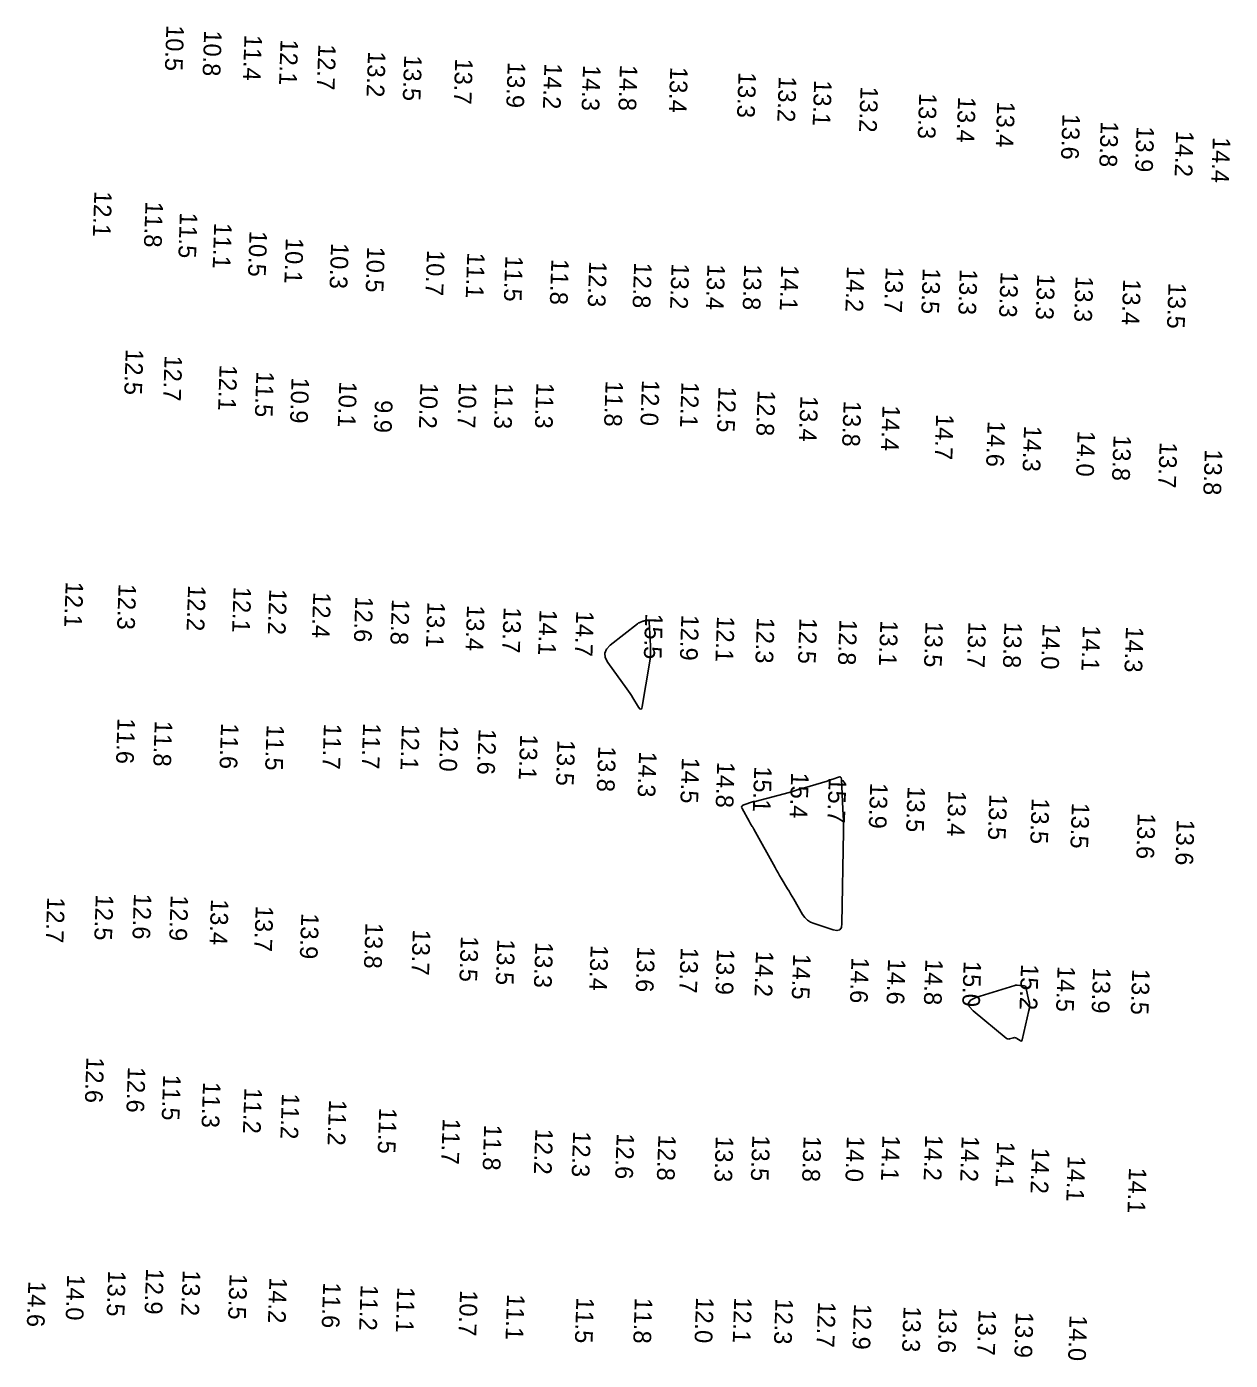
# Model space of a CAD drawing. Extents: x 988130 to 1132882, y 654656 to 841453.
# Drawn here: x 1052317.4 to 1052658.6, y 749357.6 to 749735.6 of the extents above; entities that cross this region are included whole.
import ezdxf

# ---------------------------------------------------------------- set-up
doc = ezdxf.new("R2010")
doc.units = 0
doc.layers.add('V-TOPO-MAJR', color=7, linetype='Continuous')
doc.layers.add('V-TOPO-SOUN', color=7, linetype='Continuous')

msp = doc.modelspace()

# ---------------------------------------------------------------- linework, layer by layer
at = {"layer": 'V-TOPO-MAJR'}
for points in [[(1052490.84, 749566.59), (1052491.01, 749566.67), (1052491.18, 749566.75), (1052491.87, 749567.02), (1052492.04, 749567.08), (1052492.22, 749567.13), (1052492.4, 749567.17), (1052492.58, 749567.2), (1052493.45, 749567.3), (1052493.63, 749567.3), (1052493.76, 749567.23), (1052493.84, 749567.11), (1052493.88, 749566.94), (1052494.2, 749560.06), (1052494.23, 749558.85), (1052494.19, 749557.64), (1052494.08, 749556.43), (1052493.92, 749555.23), (1052491.87, 749542.92), (1052491.71, 749542.34), (1052491.48, 749542.11), (1052491.18, 749542.24), (1052490.82, 749542.72), (1052489.23, 749545.34), (1052488.82, 749545.99), (1052488.41, 749546.63), (1052487.98, 749547.26), (1052487.54, 749547.89), (1052482.11, 749555.4), (1052481.41, 749556.75), (1052481.29, 749558.01), (1052481.75, 749559.18), (1052482.8, 749560.28), (1052490.54, 749566.38), (1052490.69, 749566.49)], [(1052545.08, 749522.04), (1052544.67, 749521.91), (1052544.27, 749521.78), (1052536.25, 749519.41), (1052536.02, 749519.34), (1052535.8, 749519.27), (1052535.58, 749519.19), (1052535.35, 749519.11), (1052534.46, 749518.79), (1052534.24, 749518.72), (1052534.01, 749518.65), (1052533.79, 749518.58), (1052533.56, 749518.52), (1052523.85, 749516.02), (1052523.79, 749516), (1052523.73, 749515.99), (1052523.67, 749515.97), (1052523.62, 749515.96), (1052523.38, 749515.9), (1052523.33, 749515.89), (1052523.27, 749515.87), (1052523.21, 749515.86), (1052523.15, 749515.84), (1052520.62, 749515.06), (1052520.26, 749514.89), (1052520.07, 749514.65), (1052520.04, 749514.35), (1052520.18, 749513.98), (1052522.14, 749510.44), (1052522.25, 749510.25), (1052522.36, 749510.06), (1052522.48, 749509.87), (1052522.59, 749509.68), (1052523.06, 749508.93), (1052523.18, 749508.74), (1052523.29, 749508.55), (1052523.4, 749508.36), (1052523.51, 749508.17), (1052529.53, 749497.26), (1052529.95, 749496.5), (1052530.38, 749495.74), (1052530.82, 749494.99), (1052531.26, 749494.25), (1052533.05, 749491.26), (1052533.5, 749490.52), (1052533.94, 749489.77), (1052534.39, 749489.02), (1052534.83, 749488.27), (1052537.34, 749483.99), (1052537.97, 749483.11), (1052538.72, 749482.37), (1052539.59, 749481.79), (1052540.59, 749481.36), (1052545.95, 749479.58), (1052547.04, 749479.39), (1052547.83, 749479.62), (1052548.31, 749480.28), (1052548.48, 749481.38), (1052548.87, 749507.47), (1052548.88, 749509.04), (1052548.87, 749510.62), (1052548.83, 749512.19), (1052548.76, 749513.76), (1052548.33, 749522.35), (1052548.26, 749522.7), (1052548.1, 749522.91), (1052547.84, 749522.98), (1052547.49, 749522.91), (1052545.88, 749522.32), (1052545.48, 749522.18)], [(1052599.38, 749448.08), (1052599.21, 749448.08), (1052599, 749448.19), (1052598.06, 749448.83), (1052597.83, 749448.96), (1052597.59, 749449.03), (1052597.34, 749449.04), (1052597.08, 749448.99), (1052596.01, 749448.69), (1052595.75, 749448.65), (1052595.5, 749448.67), (1052595.27, 749448.75), (1052595.05, 749448.89), (1052585.66, 749456.65), (1052584.55, 749457.84), (1052584.31, 749458.85), (1052584.92, 749459.7), (1052586.39, 749460.38), (1052597.45, 749463.84), (1052597.62, 749463.89), (1052597.79, 749463.91), (1052597.96, 749463.92), (1052598.14, 749463.92), (1052598.86, 749463.85), (1052599.03, 749463.83), (1052599.2, 749463.81), (1052599.36, 749463.8), (1052599.53, 749463.78), (1052600.2, 749463.7), (1052600.35, 749463.67), (1052600.47, 749463.59), (1052600.56, 749463.48), (1052600.61, 749463.34), (1052601.48, 749459.51), (1052601.6, 749458.82), (1052601.64, 749458.13), (1052601.6, 749457.44), (1052601.48, 749456.75), (1052599.59, 749448.41), (1052599.5, 749448.19)]]:
    msp.add_lwpolyline(points, close=True, dxfattribs=at)

# ---------------------------------------------------------------- texts
at = {"layer": 'V-TOPO-SOUN'}
for s, p in [('10.5 ', (1052357.02, 749736.12)), ('10.8 ', (1052367.72, 749734.64)), ('11.4 ', (1052379.15, 749733.37)), ('12.1 ', (1052389.38, 749732.09)), ('12.7 ', (1052400.09, 749730.7)), ('13.2 ', (1052414.17, 749728.7)), ('13.5 ', (1052424.44, 749727.6)), ('13.7 ', (1052438.88, 749726.66)), ('13.9 ', (1052453.77, 749725.65)), ('14.2 ', (1052464.17, 749725.3)), ('14.3 ', (1052475.12, 749724.8)), ('14.8 ', (1052485.57, 749724.85)), ('13.4 ', (1052499.84, 749724.27)), ('13.3 ', (1052519.18, 749722.83)), ('13.2 ', (1052530.6, 749721.62)), ('13.1 ', (1052540.62, 749720.53)), ('13.2 ', (1052553.77, 749718.74)), ('13.3 ', (1052570.4, 749716.86)), ('13.4 ', (1052581.42, 749715.78)), ('13.4 ', (1052592.51, 749714.47)), ('13.6 ', (1052611.01, 749710.99)), ('13.8 ', (1052621.86, 749708.86)), ('13.9 ', (1052632.01, 749707.44)), ('14.2 ', (1052643.22, 749706.14)), ('14.4 ', (1052653.62, 749704.39)), ('12.1 ', (1052336.6, 749689.08)), ('11.8 ', (1052351.09, 749686.11)), ('11.5 ', (1052360.84, 749683.05)), ('11.1 ', (1052370.57, 749680.07)), ('10.5 ', (1052380.59, 749677.8)), ('10.1 ', (1052390.88, 749675.8)), ('10.3 ', (1052403.7, 749674.37)), ('10.5 ', (1052413.94, 749673.34)), ('10.7 ', (1052430.9, 749672.37)), ('11.1 ', (1052442.3, 749671.68)), ('11.5 ', (1052453.1, 749670.75)), ('11.8 ', (1052466.13, 749669.84)), ('12.3 ', (1052476.87, 749669.19)), ('12.8 ', (1052489.6, 749668.87)), ('13.2 ', (1052500.21, 749668.6)), ('13.4 ', (1052510.36, 749668.39)), ('13.8 ', (1052520.79, 749668.34)), ('14.1 ', (1052531.28, 749668.13)), ('14.2 ', (1052549.9, 749667.82)), ('13.7 ', (1052560.91, 749667.58)), ('13.5 ', (1052571.41, 749667.22)), ('13.3 ', (1052581.9, 749666.97)), ('13.3 ', (1052593.47, 749666.23)), ('13.3 ', (1052603.86, 749665.59)), ('13.3 ', (1052614.74, 749664.96)), ('13.4 ', (1052628.22, 749664.1)), ('13.5 ', (1052641.05, 749663.08)), ('12.5 ', (1052345.5, 749644.29)), ('12.7 ', (1052356.52, 749642.49)), ('12.1 ', (1052372.1, 749639.82)), ('11.5 ', (1052382.53, 749637.99)), ('10.9 ', (1052392.49, 749636.24)), ('10.1 ', (1052406.02, 749635.09)), ('10.2 ', (1052429.02, 749634.76)), ('10.7 ', (1052439.97, 749634.88)), ('11.3 ', (1052450.3, 749634.65)), ('11.3 ', (1052461.89, 749634.77)), ('11.8 ', (1052481.51, 749635.31)), ('12.0 ', (1052491.81, 749635.54)), ('12.1 ', (1052503.01, 749634.98)), ('12.5 ', (1052513.51, 749633.68)), ('9.9', (1052416.14, 749629.84)), ('12.8 ', (1052524.62, 749632.65)), ('13.4 ', (1052536.72, 749631.03)), ('13.8 ', (1052548.98, 749629.64)), ('14.4 ', (1052560, 749628.37)), ('14.7 ', (1052575.2, 749625.87)), ('14.6 ', (1052589.79, 749623.91)), ('14.3 ', (1052600.11, 749622.55)), ('14.0 ', (1052615.29, 749621.16)), ('13.8 ', (1052625.49, 749619.92)), ('13.7 ', (1052638.55, 749617.9)), ('13.8 ', (1052651.35, 749615.88)), ('12.1 ', (1052328.48, 749578.38)), ('12.3 ', (1052343.47, 749577.75)), ('12.2 ', (1052363.18, 749577.35)), ('12.1 ', (1052376.08, 749576.92)), ('12.2 ', (1052386.19, 749576.3)), ('12.4 ', (1052398.66, 749575.39)), ('12.6 ', (1052410.59, 749574.19)), ('12.8 ', (1052420.94, 749573.44)), ('13.1 ', (1052431.02, 749572.62)), ('13.4 ', (1052442.23, 749571.72)), ('13.7 ', (1052452.62, 749571.12)), ('14.1 ', (1052462.79, 749570.45)), ('14.7 ', (1052473.19, 749570.11)), ('15.5 ', (1052492.76, 749569.36)), ('12.9 ', (1052502.98, 749568.99)), ('12.1 ', (1052513.07, 749568.56)), ('12.3 ', (1052524.4, 749568.19)), ('12.5 ', (1052536.46, 749568.08)), ('12.8 ', (1052547.8, 749567.68)), ('13.1 ', (1052559.38, 749567.4)), ('13.5 ', (1052572.18, 749567.09)), ('13.7 ', (1052584.35, 749566.98)), ('13.8 ', (1052594.55, 749566.88)), ('14.0 ', (1052605.38, 749566.5)), ('14.1 ', (1052616.78, 749565.99)), ('14.3 ', (1052629, 749565.64)), ('11.6 ', (1052343.17, 749539.7)), ('11.8 ', (1052353.73, 749538.96)), ('11.6 ', (1052372.51, 749538.26)), ('11.5 ', (1052385.44, 749537.83)), ('11.7 ', (1052401.67, 749538.13)), ('11.7 ', (1052412.78, 749538.25)), ('12.1 ', (1052423.78, 749537.88)), ('12.0 ', (1052434.77, 749537.55)), ('12.6 ', (1052445.52, 749536.65)), ('13.1 ', (1052457.3, 749535.1)), ('13.5 ', (1052467.87, 749533.5)), ('13.8 ', (1052479.44, 749531.77)), ('14.3 ', (1052491, 749530.26)), ('14.5 ', (1052503.13, 749528.51)), ('14.8 ', (1052513.14, 749527.27)), ('15.1 ', (1052523.65, 749526.03)), ('15.4 ', (1052534.1, 749524.25)), ('15.7 ', (1052544.76, 749522.87)), ('13.9 ', (1052556.51, 749521.35)), ('13.5 ', (1052567.11, 749520.35)), ('13.4 ', (1052578.69, 749519.17)), ('13.5 ', (1052590.3, 749518.13)), ('13.5 ', (1052602.29, 749517)), ('13.5 ', (1052613.67, 749515.71)), ('13.6 ', (1052632.35, 749512.74)), ('13.6 ', (1052643.42, 749510.95)), ('12.5 ', (1052337.01, 749489.67)), ('12.6 ', (1052347.82, 749489.95)), ('12.9 ', (1052358.24, 749489.52)), ('12.7 ', (1052323.25, 749488.94)), ('13.4 ', (1052369.66, 749488.38)), ('13.7 ', (1052382.34, 749486.48)), ('13.9 ', (1052395.26, 749484.38)), ('13.8 ', (1052413.45, 749481.68)), ('13.7 ', (1052426.88, 749479.77)), ('13.5 ', (1052440.49, 749477.92)), ('13.5 ', (1052450.82, 749477.01)), ('13.3 ', (1052461.62, 749476.22)), ('13.4 ', (1052477.28, 749475.38)), ('13.6 ', (1052490.49, 749474.99)), ('13.7 ', (1052502.81, 749474.7)), ('13.9 ', (1052513.08, 749474.26)), ('14.2 ', (1052524.14, 749473.69)), ('14.5 ', (1052534.68, 749472.91)), ('14.6 ', (1052551.19, 749471.87)), ('14.6 ', (1052561.56, 749471.47)), ('14.8 ', (1052572.14, 749471.34)), ('15.0 ', (1052583, 749470.85)), ('15.2 ', (1052599.25, 749469.94)), ('14.5 ', (1052609.61, 749469.42)), ('13.9 ', (1052619.68, 749468.97)), ('13.5 ', (1052630.78, 749468.58)), ('12.6 ', (1052334.35, 749443.59)), ('12.6 ', (1052346.11, 749440.85)), ('11.5 ', (1052356.12, 749438.63)), ('11.3 ', (1052367.41, 749436.55)), ('11.2 ', (1052379.14, 749434.91)), ('11.2 ', (1052389.76, 749433.33)), ('11.2 ', (1052403.12, 749431.52)), ('11.5 ', (1052417.34, 749429.21)), ('11.7 ', (1052435.34, 749426.17)), ('11.8 ', (1052447.09, 749424.46)), ('12.2 ', (1052461.6, 749423.32)), ('12.3 ', (1052472.32, 749422.59)), ('12.6 ', (1052484.65, 749421.99)), ('12.8 ', (1052496.46, 749421.56)), ('13.3 ', (1052512.75, 749421.17)), ('13.5 ', (1052523.1, 749421.45)), ('13.8 ', (1052537.64, 749421.25)), ('14.0 ', (1052549.9, 749421.23)), ('14.1 ', (1052559.98, 749421.45)), ('14.2 ', (1052572.09, 749421.56)), ('14.2 ', (1052582.44, 749421.25)), ('14.1 ', (1052592.48, 749419.69)), ('14.2 ', (1052602.36, 749417.87)), ('14.1 ', (1052612.51, 749415.63)), ('14.1 ', (1052629.85, 749412.28)), ('12.9 ', (1052351.26, 749383.66)), ('14.6 ', (1052317.89, 749380.09)), ('14.0 ', (1052328.9, 749381.97)), ('13.5 ', (1052340.52, 749383.08)), ('13.2 ', (1052361.66, 749383.23)), ('13.5 ', (1052374.95, 749382.19)), ('14.2 ', (1052386.23, 749381.16)), ('11.6 ', (1052401.47, 749379.76)), ('11.2 ', (1052412.08, 749379.07)), ('11.1 ', (1052422.47, 749378.44)), ('10.7 ', (1052440.25, 749377.51)), ('11.1 ', (1052453.58, 749376.39)), ('11.5 ', (1052473.23, 749375.48)), ('11.8 ', (1052489.79, 749375.4)), ('12.0 ', (1052507.15, 749375.52)), ('12.1 ', (1052517.97, 749375.51)), ('12.3 ', (1052529.66, 749375.18)), ('12.7 ', (1052541.73, 749374.27)), ('12.9 ', (1052551.91, 749373.69)), ('13.3 ', (1052565.97, 749372.97)), ('13.6 ', (1052576.12, 749372.66)), ('13.7 ', (1052587.25, 749372.03)), ('13.9 ', (1052597.79, 749371.35)), ('14.0 ', (1052613.02, 749370.45))]:
    msp.add_text(s, height=5, rotation=268, dxfattribs=at).set_placement(p)

doc.saveas('drawing.dxf')
